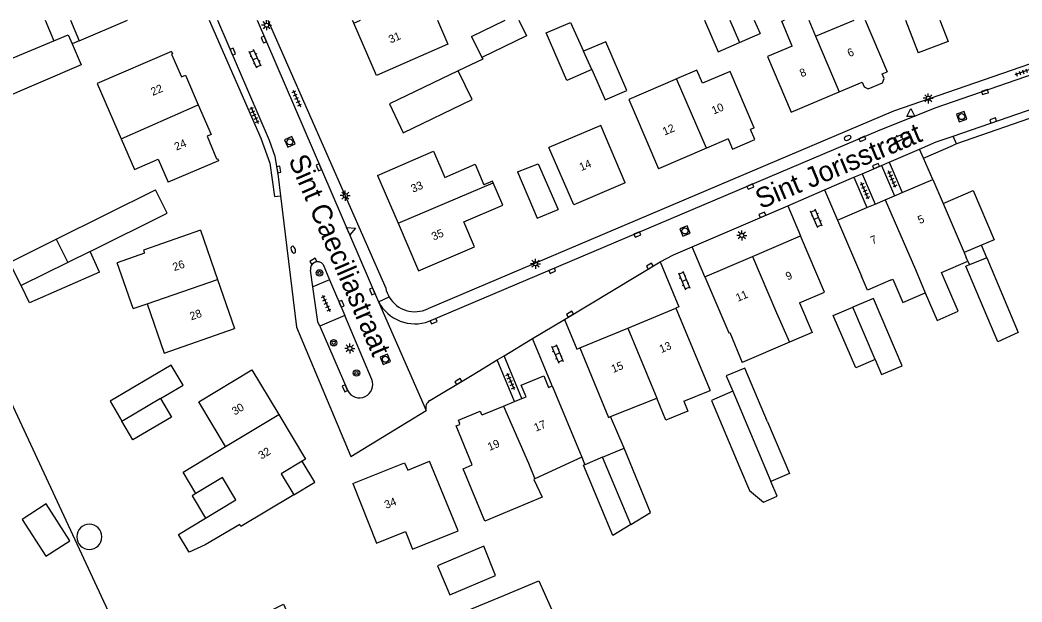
# Model space of a CAD drawing. Extents: x 135999 to 138000, y 396000 to 398501.
# Drawn here: x 137561.6 to 137686.8, y 398427.4 to 398500 of the extents above; entities that cross this region are included whole.
import ezdxf

# ---------------------------------------------------------------- set-up
doc = ezdxf.new("R2010")
doc.units = 0
for name, color, linetype in [('gg-afsc-erfafscheiding', 7, 'Continuous'), ('gg-afsc-muur', 7, 'Continuous'), ('gg-anno-huisnummerreeks BGT', 7, 'Continuous'), ('gg-anno-openbare ruimte label', 7, 'Continuous'), ('gg-bbg-bijgebouw', 7, 'Continuous'), ('gg-bbg-gedigitaliseerde bebouwing', 7, 'Continuous'), ('gg-bbg-gedigitaliseerde bijgebouw', 7, 'Continuous'), ('gg-bbg-hoofdgebouw', 7, 'Continuous'), ('gg-bbg-luifel en loopbrug', 7, 'Continuous'), ('gg-bbg-tussenscheiding', 7, 'Continuous'), ('gg-knt-verharding', 7, 'Continuous'), ('gt-grn-vlakafsluiter', 7, 'Continuous'), ('gt-grn-weggrens', 7, 'Continuous'), ('gt-symb-boom', 7, 'Continuous'), ('gt-symb-brandkraan', 7, 'Continuous'), ('gt-symb-klinker verharding', 7, 'Continuous'), ('gt-symb-kolk', 7, 'Continuous'), ('gt-symb-lichtmast', 7, 'Continuous'), ('gt-symb-rioolschacht', 7, 'Continuous'), ('gt-symb-tegel verharding', 7, 'Continuous'), ('gt-symb-waterafsluiter', 7, 'Continuous')]:
    doc.layers.add(name, color=color, linetype=linetype)

# ---------------------------------------------------------------- blocks, each defined once
blk = doc.blocks.new('gt0-RS')
at = {"layer": 'gt-symb-rioolschacht'}
blk.add_lwpolyline([(-0.5, -0.5), (0.5, -0.5), (0.5, 0.5), (-0.5, 0.5)], close=True, dxfattribs=at)
blk.add_circle((0, 0), 0.375, dxfattribs=at)
blk = doc.blocks.new('gt0-KOLK')
at = {"layer": 'gt-symb-kolk'}
blk.add_lwpolyline([(0, 0), (0.38, 0), (0.38, 0.4), (-0.38, 0.4), (-0.38, 0), (0, 0)], dxfattribs=at)
blk = doc.blocks.new('gt0-TEG1')
at = {"layer": 'gt-symb-tegel verharding'}
for p, q in [((-1.12, 0), (1.13, 0)), ((-0.9, -0.25), (-0.9, 0.25)), ((-0.45, -0.25), (-0.45, 0.25)), ((0, -0.25), (0, 0.25)), ((0.45, -0.25), (0.45, 0.25)), ((0.9, -0.25), (0.9, 0.25))]:
    blk.add_line(p, q, dxfattribs=at)
blk = doc.blocks.new('gt0-KL1')
at = {"layer": 'gt-symb-klinker verharding'}
for p, q in [((-1.15, 0.3), (1.15, 0.3)), ((-1, -0.3), (-1, 0.3)), ((-0.5, 0.3), (-0.5, 0.45)), ((0, -0.3), (0, 0.3)), ((0.5, 0.3), (0.5, 0.45)), ((1, -0.3), (1, 0.3)), ((-1.15, -0.3), (1.15, -0.3)), ((-0.5, -0.45), (-0.5, -0.3)), ((0.5, -0.45), (0.5, -0.3))]:
    blk.add_line(p, q, dxfattribs=at)
blk = doc.blocks.new('gt0-WAFSL')
at = {"layer": 'gt-symb-waterafsluiter'}
for p, q in [((-0.5, -0.33), (0, 0.67)), ((0, 0.67), (0.5, -0.33)), ((0.5, -0.33), (-0.5, -0.33))]:
    blk.add_line(p, q, dxfattribs=at)
blk = doc.blocks.new('gt0-LMAST')
at = {"layer": 'gt-symb-lichtmast'}
for p, q in [((-0.18, 0.17), (-0.45, 0.44)), ((-0.01, 0.25), (-0.01, 0.62)), ((0.17, 0.17), (0.44, 0.44)), ((-0.26, 0), (-0.63, 0)), ((-0.18, -0.18), (-0.45, -0.45)), ((-0.01, -0.25), (-0.01, -0.63)), ((0.44, -0.45), (0.17, -0.18)), ((0.24, 0), (0.62, 0))]:
    blk.add_line(p, q, dxfattribs=at)
blk.add_circle((-0.01, 0), 0.25, dxfattribs=at)
blk = doc.blocks.new('gt0-BR')
at = {"layer": 'gt-symb-brandkraan'}
for centre, radius, start, end in [((-0.24, 0), 0.206, 107.5669, 252.4331), ((0.6, -2.66), 3, 106.892, 107.5669), ((0, -0.69), 0.938, 73.108, 106.892), ((-0.6, -2.66), 3, 72.4331, 73.108), ((0.24, 0), 0.206, 287.567, 72.4331), ((0.6, 2.66), 3, 252.4331, 253.108), ((0, 0.69), 0.938, 253.108, 286.8921), ((-0.6, 2.66), 3, 286.8921, 287.567)]:
    blk.add_arc(centre, radius, start, end, dxfattribs=at)
blk = doc.blocks.new('gt0-BOOM')
at = {"layer": 'gt-symb-boom'}
for radius in [0.4, 0.2]:
    blk.add_circle((0, 0), radius, dxfattribs=at)

msp = doc.modelspace()

# ---------------------------------------------------------------- linework, layer by layer
at = {"layer": 'gg-afsc-erfafscheiding'}
for p, q in [((137690.61, 398488.71), (137678.62, 398484.55)), ((137678.62, 398484.55), (137678.21, 398484.4)), ((137637.07, 398446.54), (137635.36, 398450.49)), ((137631.79, 398445.41), (137632.17, 398444.49))]:
    msp.add_line(p, q, dxfattribs=at)
at = {"layer": 'gg-afsc-muur'}
msp.add_lwpolyline([(137619.29, 398495.31), (137619.4, 398495.13), (137616.35, 398493.68)], dxfattribs=at)
at = {"layer": 'gg-bbg-bijgebouw'}
for p, q in [((137618, 398497.93), (137619.29, 398495.31)), ((137677.55, 398497.34), (137673.82, 398495.91)), ((137568.1, 398497.04), (137569.22, 398494.43)), ((137571.51, 398468.53), (137570.37, 398471.12)), ((137682.4, 398470.33), (137680.21, 398469.44)), ((137682.4, 398470.33), (137686.31, 398461.01)), ((137680.21, 398469.44), (137679.79, 398469.27)), ((137650.64, 398453.65), (137647.97, 398452.52)), ((137634.38, 398445.41), (137637.07, 398446.54)), ((137632.17, 398444.49), (137632, 398444.41)), ((137634.38, 398445.41), (137632.17, 398444.49))]:
    msp.add_line(p, q, dxfattribs=at)
for points in [[(137616.35, 398493.68), (137607.77, 398489.54), (137609.46, 398485.91)], [(137623.73, 398481.05), (137626.21, 398475.25), (137628.84, 398476.34)], [(137570.37, 398471.12), (137579.97, 398475.9), (137578.53, 398478.79)], [(137652.16, 398456.52), (137649.83, 398455.57), (137650.64, 398453.65)]]:
    msp.add_lwpolyline(points, dxfattribs=at)
at = {"layer": 'gg-bbg-gedigitaliseerde bebouwing'}
for p, q in [((137567.91, 398500), (137568.97, 398497.42)), ((137613.74, 398500), (137615.05, 398496.98)), ((137656.79, 398499.88), (137657.1, 398500)), ((137658.08, 398496.74), (137656.79, 398499.88)), ((137660.16, 398500), (137660.99, 398497.97)), ((137660.99, 398497.97), (137665.8, 398500)), ((137667.2, 398500), (137669.93, 398493.54)), ((137643.6, 398492.66), (137643.44, 398492.59)), ((137638.34, 398488.55), (137641.38, 398481.44)), ((137620.61, 398479.88), (137619.55, 398479.43)), ((137663.74, 398475), (137666.73, 398468.01)), ((137575.72, 398463.97), (137573.73, 398469.7)), ((137680.01, 398469.9), (137679.81, 398470.37)), ((137670.36, 398467.51), (137670.66, 398467.63)), ((137575.72, 398463.97), (137577.48, 398464.58)), ((137657.73, 398459.78), (137651.84, 398457.26)), ((137644.54, 398452.4), (137647.81, 398453.77)), ((137635.36, 398450.49), (137641.15, 398452.79)), ((137631.79, 398445.41), (137625.92, 398442.71))]:
    msp.add_line(p, q, dxfattribs=at)
for points in [[(137580.52, 398496.06), (137571.24, 398492.08), (137574.24, 398485.15)], [(137658.08, 398496.74), (137655, 398495.45), (137657.95, 398488.49)], [(137653.34, 398486.55), (137650.34, 398493.58), (137646.86, 398492.1), (137646.15, 398493.74), (137643.6, 398492.66)], [(137643.44, 398492.59), (137637.67, 398490.08), (137638.34, 398488.55)], [(137637.21, 398479.66), (137634.15, 398486.85), (137627.67, 398484.09)], [(137574.24, 398485.15), (137575.89, 398481.34), (137578.85, 398482.62), (137580.1, 398479.74)], [(137606.24, 398480.61), (137613.24, 398483.63), (137614.65, 398480.35)], [(137614.65, 398480.35), (137618.44, 398482), (137619.55, 398479.43)], [(137658.97, 398464.68), (137662.12, 398466.03), (137659.11, 398473.06)], [(137674.7, 398465.95), (137676.17, 398462.51), (137678.82, 398463.64), (137676.74, 398468.5), (137680.01, 398469.9)], [(137670.36, 398467.51), (137667.48, 398466.27), (137666.73, 398468.01)], [(137670.66, 398467.63), (137671.89, 398464.75), (137674.7, 398465.95)], [(137577.48, 398464.58), (137579.61, 398458.43), (137588.4, 398461.48)], [(137658.97, 398464.68), (137660.55, 398460.99), (137657.73, 398459.78)], [(137587.28, 398446.75), (137583.93, 398452.33), (137590.57, 398456.32)], [(137644.54, 398452.4), (137645.05, 398451.18), (137642.29, 398450.03), (137641.15, 398452.79)], [(137583.55, 398440.89), (137581.96, 398443.54), (137587.28, 398446.75)], [(137603.18, 398442.14), (137606.14, 398434.71), (137609.74, 398436.15), (137610.63, 398433.93), (137616.32, 398436.21), (137612.76, 398444.92)], [(137584.77, 398437.8), (137588.56, 398440.08), (137586.87, 398442.89), (137583.55, 398440.89)], [(137595.8, 398440.73), (137589.19, 398436.76), (137589.04, 398437.02), (137584.72, 398434.5), (137582.74, 398433.55), (137581.4, 398435.77), (137584.77, 398437.8)]]:
    msp.add_lwpolyline(points, dxfattribs=at)
at = {"layer": 'gg-bbg-gedigitaliseerde bijgebouw'}
for p, q in [((137618, 398497.93), (137622.21, 398500)), ((137647.13, 398500), (137648.84, 398496.05)), ((137653.34, 398500), (137654.07, 398498.32)), ((137672.25, 398500), (137673.82, 398495.91)), ((137676.53, 398500), (137677.55, 398497.34)), ((137651.49, 398497.2), (137654.07, 398498.32)), ((137648.84, 398496.05), (137651.49, 398497.2)), ((137566.12, 398472.63), (137578.53, 398478.79)), ((137655, 398449.82), (137652.16, 398456.52)), ((137647.97, 398452.52), (137651.55, 398444.1)), ((137621.02, 398430.67), (137619.54, 398434.31))]:
    msp.add_line(p, q, dxfattribs=at)
for points in [[(137623.9, 398500), (137624.86, 398498.04), (137619.29, 398495.31)], [(137633.03, 398493.82), (137629.93, 398492.47), (137627.35, 398498.39), (137630.39, 398499.71), (137632, 398496.1)], [(137569.22, 398494.43), (137558.52, 398489.83), (137556.91, 398493.72), (137565.82, 398497.41)], [(137565.82, 398497.41), (137567.62, 398498.15), (137568.1, 398497.04)], [(137633.03, 398493.82), (137634.72, 398490.03), (137637.42, 398491.2), (137634.77, 398497.3), (137632, 398496.1)], [(137609.46, 398485.91), (137618.08, 398490.07), (137616.35, 398493.68)], [(137623.73, 398481.05), (137626.32, 398482.06), (137628.84, 398476.34)], [(137561.73, 398466.84), (137560.29, 398469.74), (137566.12, 398472.63)], [(137571.51, 398468.53), (137562.79, 398464.71), (137561.73, 398466.84)], [(137686.31, 398461.01), (137683.75, 398459.82), (137679.79, 398469.27)], [(137668.45, 398457.6), (137669.25, 398455.75), (137671.82, 398456.85), (137668.22, 398465.25), (137665.64, 398464.14)], [(137668.45, 398457.6), (137666.01, 398456.56), (137663.21, 398463.1), (137665.64, 398464.14)], [(137579.15, 398452.75), (137581.97, 398454.43), (137580.49, 398456.93), (137572.85, 398452.4), (137574.31, 398449.92)], [(137579.15, 398452.75), (137580.52, 398450.43), (137575.7, 398447.58), (137574.31, 398449.92)], [(137655, 398449.82), (137657.74, 398443.38), (137655.42, 398442.4)], [(137637.93, 398437.03), (137640.36, 398438.52), (137637.07, 398446.54)], [(137637.93, 398437.03), (137635.65, 398435.63), (137632, 398444.41)], [(137651.55, 398444.1), (137652.75, 398441.26), (137654.5, 398439.81), (137656.21, 398440.54), (137655.42, 398442.4)], [(137567.81, 398435), (137564.85, 398439.59), (137561.86, 398437.66), (137564.82, 398433.07), (137567.81, 398435)], [(137619.54, 398434.31), (137613.77, 398431.88), (137615.3, 398428.25), (137621.02, 398430.67)]]:
    msp.add_lwpolyline(points, dxfattribs=at)
for start, end in [(0, 180), (180, 0)]:
    msp.add_arc((137570.25, 398435.48), 1.57, start, end, dxfattribs=at)
at = {"layer": 'gg-bbg-hoofdgebouw'}
for p, q in [((137568.97, 398497.42), (137575, 398500)), ((137603.11, 398500), (137603.28, 398499.63)), ((137657.95, 398488.49), (137663.94, 398491.02)), ((137653.34, 398486.55), (137652.86, 398486.35)), ((137650.08, 398485.16), (137647.36, 398483.99)), ((137630.77, 398476.92), (137627.67, 398484.09)), ((137647.36, 398483.99), (137641.38, 398481.44)), ((137606.24, 398480.61), (137608.82, 398474.64)), ((137620.7, 398479.67), (137620.61, 398479.88)), ((137637.21, 398479.66), (137630.77, 398476.92)), ((137671.83, 398478.47), (137675.64, 398480.1)), ((137675.64, 398480.1), (137676.92, 398477.11)), ((137670.86, 398478.05), (137671.83, 398478.47)), ((137668.42, 398477.01), (137669.67, 398477.54)), ((137669.67, 398477.54), (137670.86, 398478.05)), ((137676.92, 398477.11), (137679.56, 398470.96)), ((137663.74, 398475), (137667.41, 398476.58)), ((137667.41, 398476.58), (137668.42, 398477.01)), ((137584.14, 398473.76), (137586.27, 398467.62)), ((137653.12, 398470.49), (137659.11, 398473.06)), ((137679.56, 398470.96), (137679.81, 398470.37)), ((137647.15, 398467.93), (137653.12, 398470.49)), ((137586.27, 398467.62), (137588.4, 398461.48)), ((137637.52, 398461.55), (137643.54, 398464.03)), ((137643.54, 398464.03), (137647.81, 398453.77)), ((137631.52, 398459.07), (137637.52, 398461.55)), ((137590.57, 398456.32), (137593.93, 398450.74)), ((137627.63, 398454.14), (137628.08, 398454.32)), ((137628.08, 398454.32), (137631.79, 398445.41)), ((137621.99, 398451.8), (137623.37, 398452.36)), ((137623.37, 398452.36), (137624.29, 398452.75)), ((137624.29, 398452.75), (137624.82, 398452.97)), ((137593.93, 398450.74), (137597.28, 398445.17)), ((137597.28, 398445.17), (137596.86, 398444.92))]:
    msp.add_line(p, q, dxfattribs=at)
for points in [[(137615.05, 398496.98), (137606.12, 398493.09), (137603.28, 398499.63)], [(137580.52, 398496.06), (137580.64, 398495.79), (137580.53, 398495.74), (137581.75, 398492.91), (137582.26, 398493.13), (137583.86, 398489.43)], [(137663.94, 398491.02), (137666.82, 398492.23), (137667.06, 398491.65), (137667.58, 398491.42), (137669.34, 398492.17), (137669.55, 398492.7), (137669.31, 398493.28), (137669.93, 398493.54)], [(137583.86, 398489.43), (137585.46, 398485.71), (137584.96, 398485.49), (137586.15, 398482.68), (137586.26, 398482.72), (137586.38, 398482.42), (137580.1, 398479.74)], [(137650.08, 398485.16), (137650.62, 398483.89), (137653.4, 398485.08), (137652.86, 398486.35)], [(137608.82, 398474.64), (137611.39, 398468.67), (137618.39, 398471.69), (137617.05, 398474.8), (137621.9, 398476.89), (137620.7, 398479.67)], [(137584.14, 398473.76), (137577, 398471.26), (137577.13, 398470.88), (137573.73, 398469.7)], [(137647.15, 398467.93), (137650.15, 398460.95), (137650.26, 398461), (137651.84, 398457.26)], [(137631.52, 398459.07), (137635.12, 398450.39), (137635.36, 398450.49)], [(137624.82, 398452.97), (137624.22, 398454.42), (137627.03, 398455.6), (137627.63, 398454.14)], [(137625.92, 398442.71), (137625.79, 398442.65), (137626.82, 398440.42), (137619.68, 398437.45), (137616.97, 398443.98), (137618.08, 398444.45), (137616.07, 398449.33), (137616.53, 398449.52), (137616.49, 398449.62), (137616.55, 398449.65), (137616.38, 398450.05), (137619.07, 398451.17), (137619.24, 398450.76), (137619.3, 398450.79), (137619.34, 398450.7), (137621.99, 398451.8)], [(137596.86, 398444.92), (137594.22, 398443.35), (137595.8, 398440.73)], [(137603.18, 398442.14), (137609.65, 398444.73), (137610.03, 398443.8), (137612.76, 398444.92)]]:
    msp.add_lwpolyline(points, dxfattribs=at)
at = {"layer": 'gg-bbg-luifel en loopbrug'}
for p, q in [((137564.75, 398500), (137565.82, 398497.41)), ((137568.97, 398497.42), (137568.1, 398497.04)), ((137681.73, 398471.89), (137679.56, 398470.96)), ((137682.4, 398470.33), (137681.73, 398471.89)), ((137680.01, 398469.9), (137680.21, 398469.44))]:
    msp.add_line(p, q, dxfattribs=at)
for points in [[(137676.92, 398477.11), (137680.68, 398478.72), (137683.31, 398472.57), (137681.73, 398471.89)], [(137595.8, 398440.73), (137598.43, 398442.32), (137596.86, 398444.92)], [(137583.55, 398440.89), (137583.08, 398440.61), (137584.77, 398437.8)]]:
    msp.add_lwpolyline(points, dxfattribs=at)
at = {"layer": 'gg-bbg-tussenscheiding'}
for p, q in [((137603.28, 398499.63), (137604.13, 398500)), ((137650.27, 398500), (137651.49, 398497.2)), ((137660.99, 398497.97), (137663.94, 398491.02)), ((137633.03, 398493.82), (137632, 398496.1)), ((137647.36, 398483.99), (137643.6, 398492.66)), ((137574.24, 398485.15), (137583.86, 398489.43)), ((137608.82, 398474.64), (137620.7, 398479.67)), ((137669.67, 398477.54), (137673.46, 398468.84)), ((137566.12, 398472.63), (137567.56, 398469.72)), ((137570.37, 398471.12), (137567.56, 398469.72)), ((137567.56, 398469.72), (137561.73, 398466.84)), ((137653.12, 398470.49), (137656.13, 398463.46)), ((137673.46, 398468.84), (137674.7, 398465.95)), ((137577.48, 398464.58), (137586.27, 398467.62)), ((137656.13, 398463.46), (137657.73, 398459.78)), ((137668.45, 398457.6), (137665.64, 398464.14)), ((137637.52, 398461.55), (137641.15, 398452.79)), ((137650.64, 398453.65), (137655.42, 398442.4)), ((137587.28, 398446.75), (137593.93, 398450.74)), ((137621.99, 398451.8), (137625.13, 398444.66)), ((137625.13, 398444.66), (137625.92, 398442.71)), ((137637.93, 398437.03), (137634.38, 398445.41))]:
    msp.add_line(p, q, dxfattribs=at)
msp.add_lwpolyline([(137579.15, 398452.75), (137574.51, 398450.01), (137574.31, 398449.92)], dxfattribs=at)
at = {"layer": 'gg-knt-verharding'}
for p, q in [((137591.21, 398500), (137606.37, 398464.84)), ((137592.56, 398500), (137607.28, 398466.53)), ((137678.18, 398485.52), (137690.36, 398489.71)), ((137678.62, 398484.55), (137678.18, 398485.52)), ((137670.2, 398482.27), (137673.96, 398483.89)), ((137674.47, 398482.74), (137673.96, 398483.89)), ((137669.23, 398481.86), (137670.2, 398482.27)), ((137670.2, 398482.27), (137671.83, 398478.47)), ((137675.64, 398480.1), (137674.47, 398482.74)), ((137665.79, 398480.37), (137666.8, 398480.81)), ((137666.8, 398480.81), (137669.23, 398481.86)), ((137666.8, 398480.81), (137668.42, 398477.01)), ((137669.23, 398481.86), (137670.86, 398478.05)), ((137662.11, 398478.8), (137665.79, 398480.37)), ((137665.79, 398480.37), (137667.41, 398476.58)), ((137657.52, 398476.82), (137662.11, 398478.8)), ((137662.11, 398478.8), (137663.74, 398475)), ((137645.58, 398471.69), (137657.52, 398476.82)), ((137657.52, 398476.82), (137659.11, 398473.06)), ((137647.15, 398467.93), (137645.58, 398471.69)), ((137629.62, 398462.63), (137641.58, 398469.8)), ((137598.19, 398466.69), (137597.9, 398468.77)), ((137599.46, 398469.5), (137600.27, 398467.58)), ((137600.27, 398467.58), (137598.19, 398466.69)), ((137600.27, 398467.58), (137602.17, 398463.11)), ((137602.17, 398463.11), (137599.03, 398461.78)), ((137605.55, 398455.13), (137602.17, 398463.11)), ((137625.63, 398460.23), (137629.62, 398462.63)), ((137599.03, 398461.78), (137602.53, 398453.71)), ((137622.08, 398458.09), (137625.63, 398460.23)), ((137628.08, 398454.32), (137625.63, 398460.23)), ((137618.83, 398456.13), (137621.21, 398457.57)), ((137621.21, 398457.57), (137622.08, 398458.09)), ((137623.37, 398452.36), (137621.21, 398457.57)), ((137624.29, 398452.75), (137622.08, 398458.09)), ((137617.87, 398455.56), (137618.83, 398456.13)), ((137612.79, 398452.5), (137617.87, 398455.56))]:
    msp.add_line(p, q, dxfattribs=at)
for points in [[(137585.22, 398500), (137591.66, 398485.25), (137592.81, 398482.14), (137593.39, 398477.96), (137594.15, 398478.06)], [(137586.26, 398500), (137592.74, 398485), (137593.42, 398483.01), (137593.86, 398480.45), (137594.15, 398478.06)], [(137612.57, 398463.97), (137670.79, 398488.66), (137703.55, 398500)], [(137612.73, 398462.39), (137668.78, 398486.19), (137675.94, 398489.06), (137707.63, 398500)], [(137673.96, 398483.89), (137676.06, 398484.79), (137678.18, 398485.52)], [(137594.15, 398478.06), (137596.13, 398461.65), (137602.93, 398445.5), (137612.34, 398451.25)], [(137641.58, 398469.8), (137643.25, 398470.69), (137645.58, 398471.69)], [(137641.58, 398469.8), (137643.9, 398464.18), (137643.54, 398464.03)], [(137599.03, 398461.78), (137598.8, 398462.32), (137598.19, 398466.69)], [(137629.62, 398462.63), (137631.15, 398458.92), (137631.52, 398459.07)]]:
    msp.add_lwpolyline(points, dxfattribs=at)
for centre, radius, start, end in [((137598.77, 398468.95), 0.884, 38.3732, 191.7491), ((137610.93, 398467.33), 3.74, 192.4375, 210.6988), ((137610.93, 398467.2), 5.13, 207.3713, 290.5162), ((137610.93, 398467.33), 3.74, 210.6607, 295.8889), ((137604, 398454.51), 1.67, 208.7661, 21.6927), ((137613.36, 398451.59), 1.07, 121.9134, 198.4889)]:
    msp.add_arc(centre, radius, start, end, dxfattribs=at)
at = {"layer": 'gt-grn-vlakafsluiter'}
for p, q in [((137674.47, 398482.74), (137678.21, 398484.4)), ((137550.12, 398474.45), (137576.36, 398418.14))]:
    msp.add_line(p, q, dxfattribs=at)
msp.add_lwpolyline([(137576.36, 398418.14), (137594.52, 398427.06), (137598.36, 398418.36), (137622.04, 398428.17), (137626.42, 398429.98), (137634.2, 398412.58)], dxfattribs=at)
at = {"layer": 'gt-grn-weggrens'}
for q in [(137607.72, 398465.43), (137612.34, 398451.25)]:
    msp.add_line((137606.37, 398464.84), q, dxfattribs=at)

# ---------------------------------------------------------------- block references
at = {"layer": 'gt-symb-boom'}
for p in [(137599.01, 398468.43), (137600.78, 398459.71), (137603.63, 398455.93)]:
    msp.add_blockref('gt0-BOOM', p, dxfattribs=at)
at = {"layer": 'gt-symb-brandkraan'}
for p, rotation in [((137665, 398485.28), -157.1774593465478), ((137595.73, 398471.33), -67.04963698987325)]:
    msp.add_blockref('gt0-BR', p, dxfattribs=dict(at, rotation=rotation))
at = {"layer": 'gt-symb-klinker verharding'}
for p, rotation in [((137590.98, 398495.16), 114.20684398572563), ((137671.77, 398485.4), 23.206114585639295), ((137661.1, 398475.22), 113.2061145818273), ((137644.57, 398467.48), -67.41099611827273), ((137628.73, 398458.33), -67.41099611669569)]:
    msp.add_blockref('gt0-KL1', p, dxfattribs=dict(at, rotation=rotation))
at = {"layer": 'gt-symb-kolk'}
for p, rotation in [((137591.86, 398497.49), -66.5379997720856), ((137587.99, 398495.98), -66.5379997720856), ((137682.23, 398490.81), 19.033079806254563), ((137683.26, 398487.27), 19.033079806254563), ((137666.92, 398484.97), 23.025492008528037), ((137668.62, 398481.59), 23.334041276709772), ((137593.72, 398481.31), -80.27403432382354), ((137599.1, 398481.7), 113.15342832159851), ((137652.91, 398479.02), 23.025492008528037), ((137654.42, 398475.49), 23.334041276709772), ((137638.8, 398473.03), 22.950363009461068), ((137598.34, 398469.72), 30.00072778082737), ((137640.39, 398469.11), 31.052160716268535), ((137628.16, 398468.51), 23.07822140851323), ((137605.78, 398466.21), 113.386642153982), ((137601.57, 398464.5), -66.97450799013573), ((137630.42, 398463.11), 31.13079914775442), ((137613.19, 398462.59), -156.92177859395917), ((137616.45, 398454.7), 31.13079914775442), ((137602.37, 398454.09), 113.42005411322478)]:
    msp.add_blockref('gt0-KOLK', p, dxfattribs=dict(at, rotation=rotation))
at = {"layer": 'gt-symb-lichtmast'}
for p in [(137592.41, 398499.36), (137675.08, 398490.23), (137602.24, 398478.08), (137651.78, 398473.12), (137626, 398469.58), (137602.81, 398459.01)]:
    msp.add_blockref('gt0-LMAST', p, dxfattribs=at)
at = {"layer": 'gt-symb-rioolschacht'}
for p, rotation in [((137679.25, 398487.94), 19.033079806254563), ((137595.3, 398484.79), -156.66595872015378), ((137644.67, 398473.67), 23.025492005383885), ((137607.24, 398457.65), 23.025492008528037)]:
    msp.add_blockref('gt0-RS', p, dxfattribs=dict(at, rotation=rotation))
at = {"layer": 'gt-symb-tegel verharding'}
for p, rotation in [((137686.94, 398493.54), -160.00710602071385), ((137596.17, 398490.22), -66.79388541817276), ((137590.88, 398488.14), -66.79388541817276), ((137670.56, 398480.12), 113.2061145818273), ((137667.15, 398478.66), 113.2061145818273), ((137599.84, 398464.64), -67.04963698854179), ((137622.88, 398454.9), -67.41099611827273)]:
    msp.add_blockref('gt0-TEG1', p, dxfattribs=dict(at, rotation=rotation))
at = {"layer": 'gt-symb-waterafsluiter'}
msp.add_blockref('gt0-WAFSL', (137672.88, 398488.28), dxfattribs=at)
at = {"layer": 'gt-symb-waterafsluiter', "rotation": -67.04963699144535}
msp.add_blockref('gt0-WAFSL', (137602.9, 398473.77), dxfattribs=at)

# ---------------------------------------------------------------- texts
at = {"layer": 'gg-anno-huisnummerreeks BGT'}
for s, rotation, p in [('31', 23.5, (137607.9, 398497.07)), ('6', 22.9, (137665.22, 398495.35)), ('8', 22.8, (137659.25, 398492.84)), ('22', 23.3, (137578.18, 398490.52)), ('10', 23.1, (137648.26, 398488.19)), ('12', 23.1, (137642.13, 398485.57)), ('24', 23.4, (137581.13, 398483.68)), ('14', 23.1, (137631.72, 398481.13)), ('33', 23.3, (137610.69, 398478.43)), ('5', 23.2, (137674.01, 398474.51)), ('35', 23.3, (137613.27, 398472.46)), ('7', 23.2, (137668.1, 398471.97)), ('26', 19.1, (137580.86, 398468.64)), ('9', 23.2, (137657.51, 398467.48)), ('11', 23.2, (137651.28, 398464.81)), ('28', 19.1, (137582.99, 398462.5)), ('13', 22.5, (137641.71, 398458.41)), ('15', 22.5, (137635.71, 398455.93)), ('30', 31.1, (137588.42, 398450.62)), ('17', 22.6, (137626.05, 398448.6)), ('19', 22.6, (137620.26, 398446.2)), ('32', 31.1, (137591.74, 398445.11)), ('34', 21.8, (137607.35, 398438.96))]:
    msp.add_text(s, height=1, rotation=rotation, dxfattribs=at).set_placement(p)
at = {"layer": 'gg-anno-openbare ruimte label'}
for s, rotation, p in [('Sint Jorisstraat', 22.8, (137654.13, 398476.37)), ('Sint Caeciliastraat', 293.2, (137595.09, 398482.57))]:
    msp.add_text(s, height=2.5, rotation=rotation, dxfattribs=at).set_placement(p)

doc.saveas('drawing.dxf')
